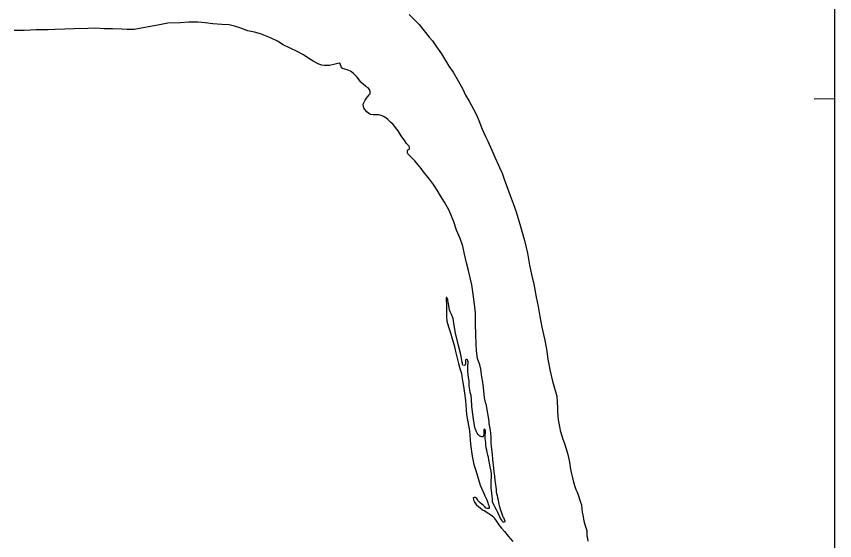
# Model space of a CAD drawing. Extents: x 1374139 to 1377472, y 1168351 to 1170484.
# Drawn here: x 1374928.1 to 1375028.5, y 1169794.7 to 1169859.1 of the extents above; entities that cross this region are included whole.
import ezdxf

# ---------------------------------------------------------------- set-up
doc = ezdxf.new("R2010")
doc.units = 0
doc.layers.add('26', color=7, linetype='Continuous')
doc.layers.add('Default', color=7, linetype='Continuous')

msp = doc.modelspace()

# ---------------------------------------------------------------- linework, layer by layer
at = {"layer": '26'}
msp.add_lwpolyline([(1374299.15, 1170388.77), (1375028.55, 1170388.77), (1375028.55, 1169604.28), (1374299.15, 1169604.28)], close=True, dxfattribs=at)
at = {"layer": 'Default'}
msp.add_line((1375028.55, 1169848.95), (1375026.05, 1169848.9), dxfattribs=at)
for points in [[(1374965.25, 1169853.18), (1374964.57, 1169853.54), (1374963.92, 1169853.96), (1374963.37, 1169854.33), (1374962.6, 1169854.76), (1374960.87, 1169855.56), (1374960.18, 1169856.03), (1374959.31, 1169856.41), (1374958.11, 1169856.91), (1374957.37, 1169857.11), (1374956.55, 1169857.28), (1374955.66, 1169857.6), (1374954.9, 1169857.86), (1374954.24, 1169858.01), (1374953.36, 1169858.06), (1374952.26, 1169858.15), (1374951.31, 1169858.25), (1374950.41, 1169858.34), (1374949.3, 1169858.34), (1374948.27, 1169858.27), (1374946.72, 1169858.21), (1374945.51, 1169857.99), (1374943.89, 1169857.7), (1374942.6, 1169857.43), (1374941.72, 1169857.44), (1374941.06, 1169857.5), (1374939.93, 1169857.52), (1374938.9, 1169857.54), (1374937.87, 1169857.59), (1374936.91, 1169857.57), (1374935.23, 1169857.53), (1374934.07, 1169857.5), (1374932.84, 1169857.46), (1374932.02, 1169857.39), (1374931.33, 1169857.4), (1374930.58, 1169857.42), (1374929.86, 1169857.38), (1374929.09, 1169857.34), (1374928.33, 1169857.31), (1374927.87, 1169857.34)], [(1374965.25, 1169853.18), (1374964.57, 1169853.54), (1374963.92, 1169853.96), (1374963.37, 1169854.33), (1374962.6, 1169854.76), (1374960.87, 1169855.56), (1374960.18, 1169856.03), (1374959.31, 1169856.41), (1374958.11, 1169856.91), (1374957.37, 1169857.11), (1374956.55, 1169857.28), (1374955.66, 1169857.6), (1374954.9, 1169857.86), (1374954.24, 1169858.01), (1374953.36, 1169858.06), (1374952.26, 1169858.15), (1374951.31, 1169858.25), (1374950.41, 1169858.34), (1374949.3, 1169858.34), (1374948.27, 1169858.27), (1374946.72, 1169858.21), (1374945.51, 1169857.99), (1374943.89, 1169857.7), (1374942.6, 1169857.43), (1374941.72, 1169857.44), (1374941.06, 1169857.5), (1374939.93, 1169857.52), (1374938.9, 1169857.54), (1374937.87, 1169857.59), (1374936.91, 1169857.57), (1374935.23, 1169857.53), (1374934.07, 1169857.5), (1374932.84, 1169857.46), (1374932.02, 1169857.39), (1374931.33, 1169857.4), (1374930.58, 1169857.42), (1374929.86, 1169857.38), (1374929.09, 1169857.34), (1374928.33, 1169857.31), (1374927.87, 1169857.34)], [(1374976.34, 1169859.27), (1374976.88, 1169858.75), (1374977.55, 1169858.05), (1374978.18, 1169857.28), (1374978.81, 1169856.52), (1374979.2, 1169856.04), (1374979.71, 1169855.33), (1374980.31, 1169854.44), (1374980.91, 1169853.42), (1374981.22, 1169852.95), (1374981.74, 1169852.19), (1374982.36, 1169851.13), (1374982.91, 1169850.11), (1374983.27, 1169849.38), (1374983.7, 1169848.66), (1374984.25, 1169847.67), (1374984.6, 1169846.96), (1374984.87, 1169846.29), (1374985.29, 1169845.21), (1374985.7, 1169844.33), (1374986, 1169843.72), (1374986.47, 1169842.64), (1374986.85, 1169841.78), (1374987.29, 1169840.79), (1374987.43, 1169840.5), (1374987.73, 1169839.81), (1374988, 1169839.08), (1374988.28, 1169838.28), (1374988.74, 1169837.08), (1374989.12, 1169836.08), (1374989.48, 1169835.07), (1374989.98, 1169833.25), (1374990.49, 1169831.56), (1374990.84, 1169829.98), (1374991.11, 1169828.51), (1374991.37, 1169827.36), (1374991.62, 1169826.17), (1374991.93, 1169824.6), (1374992.18, 1169823.46), (1374992.39, 1169822.23), (1374992.6, 1169820.91)], [(1374970.37, 1169851.05), (1374969.96, 1169851.58), (1374969.75, 1169851.8), (1374969.5, 1169852.05), (1374969.15, 1169852.31), (1374968.74, 1169852.48), (1374968.44, 1169852.57), (1374968.15, 1169852.66), (1374968.03, 1169852.74), (1374967.99, 1169852.91), (1374967.93, 1169853.09), (1374967.86, 1169853.24), (1374967.75, 1169853.32), (1374967.27, 1169853.19), (1374966.55, 1169853.01), (1374965.89, 1169853.01), (1374965.62, 1169853.07), (1374965.25, 1169853.18)], [(1374985.74, 1169811.48), (1374985.59, 1169812.25), (1374985.47, 1169813.5), (1374985.36, 1169814.14), (1374985.25, 1169814.83), (1374985.15, 1169815.74), (1374984.99, 1169816.28), (1374984.74, 1169817.05), (1374984.58, 1169818.02), (1374984.56, 1169818.83), (1374984.52, 1169820.03), (1374984.46, 1169821.24), (1374984.48, 1169822.66), (1374984.32, 1169824.04), (1374984.17, 1169825.25), (1374984.04, 1169826.09), (1374983.86, 1169826.82), (1374983.61, 1169827.87), (1374983.39, 1169828.8), (1374983.13, 1169829.86), (1374982.91, 1169830.85), (1374982.59, 1169831.79), (1374982.16, 1169832.8), (1374981.81, 1169833.85), (1374981.26, 1169835.23), (1374980.68, 1169836.26), (1374980.2, 1169837.04), (1374979.79, 1169837.72), (1374979.32, 1169838.4), (1374978.82, 1169839.07), (1374978.5, 1169839.5), (1374978.1, 1169839.99), (1374977.79, 1169840.38), (1374977.61, 1169840.62), (1374977.03, 1169841.31), (1374976.71, 1169841.64), (1374976.4, 1169841.95), (1374976.33, 1169842.01), (1374976.25, 1169842.09), (1374976.17, 1169842.19), (1374976.15, 1169842.29), (1374976.12, 1169842.4), (1374976.12, 1169842.51), (1374976.18, 1169842.68), (1374976.3, 1169842.71), (1374976.38, 1169842.8), (1374976.39, 1169842.9), (1374976.39, 1169843.02), (1374976.29, 1169843.16), (1374976.13, 1169843.32), (1374976.01, 1169843.47), (1374975.8, 1169843.76), (1374975.34, 1169844.41), (1374974.98, 1169844.99), (1374974.37, 1169845.8), (1374974.06, 1169846.06), (1374973.7, 1169846.41), (1374973.47, 1169846.59), (1374973.25, 1169846.72), (1374973.01, 1169846.83), (1374972.79, 1169846.92), (1374972.58, 1169846.99), (1374972.24, 1169846.99), (1374971.93, 1169846.97), (1374971.64, 1169847.03), (1374971.39, 1169847.15), (1374971.13, 1169847.33), (1374970.9, 1169847.62), (1374970.76, 1169847.83), (1374970.74, 1169847.9), (1374970.72, 1169848.02), (1374970.71, 1169848.23), (1374970.71, 1169848.27), (1374970.82, 1169848.54), (1374970.93, 1169848.78), (1374971.07, 1169848.99), (1374971.25, 1169849.23), (1374971.44, 1169849.42), (1374971.54, 1169849.54), (1374971.55, 1169849.85), (1374971.47, 1169850.08), (1374971.31, 1169850.27), (1374971.04, 1169850.44), (1374970.41, 1169851), (1374969.96, 1169851.58), (1374969.75, 1169851.8), (1374969.5, 1169852.05), (1374969.15, 1169852.31), (1374968.74, 1169852.48), (1374968.44, 1169852.57), (1374968.15, 1169852.66), (1374968.03, 1169852.74), (1374967.99, 1169852.91), (1374967.93, 1169853.09), (1374967.86, 1169853.24), (1374967.75, 1169853.32), (1374967.27, 1169853.19), (1374966.55, 1169853.01), (1374965.89, 1169853.01), (1374965.62, 1169853.07), (1374965.25, 1169853.18)], [(1374984.4, 1169808.61), (1374984.37, 1169808.78), (1374984.31, 1169809.16), (1374984.25, 1169809.56), (1374984.2, 1169809.93), (1374984.12, 1169810.52), (1374984.03, 1169811.2), (1374983.98, 1169812.09), (1374983.93, 1169812.51), (1374983.84, 1169812.88), (1374983.77, 1169813.21), (1374983.71, 1169813.7), (1374983.7, 1169814.02), (1374983.68, 1169814.34), (1374983.63, 1169814.71), (1374983.59, 1169815.09), (1374983.55, 1169815.46), (1374983.55, 1169815.52), (1374983.55, 1169815.83), (1374983.55, 1169816.07), (1374983.55, 1169816.22), (1374983.56, 1169816.48), (1374983.57, 1169816.65), (1374983.54, 1169816.78), (1374983.5, 1169816.88), (1374983.46, 1169816.93), (1374983.39, 1169816.96), (1374983.32, 1169816.93), (1374983.27, 1169816.88), (1374983.25, 1169816.82), (1374983.25, 1169816.62), (1374983.25, 1169816.48), (1374983.23, 1169816.37), (1374983.21, 1169816.29), (1374983.19, 1169816.25), (1374983.16, 1169816.23), (1374983.08, 1169816.21), (1374982.94, 1169816.26), (1374982.9, 1169816.33), (1374982.87, 1169816.5), (1374982.85, 1169816.63), (1374982.67, 1169817.54), (1374982.39, 1169818.67), (1374982.03, 1169820.18), (1374981.88, 1169821.11), (1374981.72, 1169821.98), (1374981.55, 1169822.47), (1374981.42, 1169822.71), (1374981.3, 1169823.04), (1374981.2, 1169823.55), (1374981.14, 1169823.96), (1374981.09, 1169824.15), (1374981.07, 1169824.27), (1374981.07, 1169824.33), (1374981.07, 1169824.35), (1374981.04, 1169824.43), (1374981.02, 1169824.45), (1374980.97, 1169824.52), (1374980.94, 1169824.54), (1374980.89, 1169824.53), (1374980.87, 1169824.52), (1374980.87, 1169824.4), (1374980.87, 1169824.12), (1374980.91, 1169823.77), (1374980.92, 1169823.39), (1374980.92, 1169822.92), (1374980.9, 1169822.64), (1374980.9, 1169822.21), (1374980.98, 1169821.64), (1374981.18, 1169820.93), (1374981.42, 1169820.2), (1374981.62, 1169819.47), (1374981.85, 1169818.71), (1374982.04, 1169817.93), (1374982.23, 1169817.12), (1374982.4, 1169816.46), (1374982.57, 1169815.83), (1374982.75, 1169815.23), (1374982.86, 1169814.56), (1374983.02, 1169813.68), (1374983.13, 1169812.81), (1374983.24, 1169811.9), (1374983.39, 1169810.19), (1374983.53, 1169809.28), (1374983.73, 1169808.19), (1374983.88, 1169806.53), (1374984.06, 1169805.09), (1374984.27, 1169804.07), (1374984.46, 1169803.42), (1374984.63, 1169802.9), (1374984.83, 1169802.23), (1374985.07, 1169801.51), (1374985.23, 1169801.15), (1374985.56, 1169800.41), (1374985.62, 1169800.21), (1374985.81, 1169799.8), (1374985.89, 1169799.59), (1374985.98, 1169799.34), (1374986.04, 1169799.19), (1374986.1, 1169799.02), (1374986.14, 1169798.88)], [(1374992.6, 1169820.91), (1374992.94, 1169819.46), (1374993.21, 1169818.2), (1374993.36, 1169816.98), (1374993.66, 1169815.5), (1374993.93, 1169814.29), (1374994.16, 1169813.42), (1374994.37, 1169812.73), (1374994.46, 1169812.43)], [(1374994.46, 1169812.43), (1374994.51, 1169811.72), (1374994.54, 1169811.01), (1374994.55, 1169810.54), (1374994.6, 1169810.04), (1374994.63, 1169809.52), (1374994.77, 1169808.72), (1374994.88, 1169808.21), (1374995.03, 1169807.68), (1374995.2, 1169807.17), (1374995.37, 1169806.74), (1374995.61, 1169805.99), (1374995.81, 1169805.28), (1374995.99, 1169804.53), (1374996.06, 1169804.1), (1374996.11, 1169803.69), (1374996.16, 1169803.27), (1374996.25, 1169802.9), (1374996.38, 1169802.42), (1374996.52, 1169801.9), (1374996.66, 1169801.37), (1374996.79, 1169800.99), (1374996.96, 1169800.64), (1374997.1, 1169800.2), (1374997.3, 1169799.66), (1374997.36, 1169799.43), (1374997.47, 1169799.09), (1374997.52, 1169798.63), (1374997.57, 1169798.2), (1374997.64, 1169797.83), (1374997.78, 1169797.14), (1374997.9, 1169796.68), (1374997.96, 1169796.45), (1374998.07, 1169796.2), (1374998.13, 1169795.95), (1374998.13, 1169795.76), (1374998.16, 1169795.3), (1374998.18, 1169795.18), (1374998.28, 1169794.65)], [(1374985.74, 1169811.48), (1374985.93, 1169810.31), (1374986.11, 1169809.38), (1374986.13, 1169809.03), (1374986.21, 1169808.66), (1374986.28, 1169808.21), (1374986.31, 1169807.89), (1374986.35, 1169807.4), (1374986.37, 1169806.77), (1374986.42, 1169806.25), (1374986.51, 1169805.34), (1374986.58, 1169804.67), (1374986.65, 1169803.97), (1374986.7, 1169803.59), (1374986.74, 1169803.17), (1374986.81, 1169802.61), (1374986.87, 1169802.1), (1374986.93, 1169801.59), (1374986.99, 1169801.29), (1374987.01, 1169801), (1374987.03, 1169800.71), (1374987.07, 1169800.51), (1374987.12, 1169800.24), (1374987.17, 1169799.97), (1374987.24, 1169799.68), (1374987.29, 1169799.39), (1374987.33, 1169799.18), (1374987.38, 1169799.02), (1374987.49, 1169798.59), (1374987.71, 1169798.01), (1374987.85, 1169797.61), (1374987.9, 1169797.53), (1374987.98, 1169797.34), (1374988.04, 1169797.23), (1374988.09, 1169797.16), (1374988.09, 1169797.12), (1374988.08, 1169797.05), (1374988.02, 1169796.98), (1374987.95, 1169796.97), (1374987.87, 1169796.98), (1374987.78, 1169797.04), (1374987.7, 1169797.22), (1374987.56, 1169797.43), (1374987.38, 1169797.8), (1374987.2, 1169798.18), (1374987.04, 1169798.48), (1374986.84, 1169798.85), (1374986.76, 1169799), (1374986.58, 1169799.46), (1374986.55, 1169799.75), (1374986.53, 1169800.16), (1374986.5, 1169800.56), (1374986.45, 1169800.88), (1374986.42, 1169801.2), (1374986.39, 1169801.54), (1374986.39, 1169801.87), (1374986.41, 1169802.18), (1374986.43, 1169802.45), (1374986.44, 1169802.88), (1374986.38, 1169803.23), (1374986.27, 1169803.75), (1374986.19, 1169804.2), (1374986.12, 1169804.63), (1374986.07, 1169804.97), (1374986, 1169805.18), (1374985.91, 1169805.53), (1374985.86, 1169805.81), (1374985.8, 1169806.1), (1374985.76, 1169806.45), (1374985.73, 1169806.72), (1374985.69, 1169807.02), (1374985.68, 1169807.21), (1374985.68, 1169807.49), (1374985.67, 1169807.6), (1374985.68, 1169807.71), (1374985.7, 1169807.89), (1374985.71, 1169808.01), (1374985.71, 1169808.11), (1374985.69, 1169808.2), (1374985.66, 1169808.3), (1374985.61, 1169808.36), (1374985.56, 1169808.37), (1374985.52, 1169808.32), (1374985.51, 1169808.29), (1374985.49, 1169808.24), (1374985.48, 1169808.11), (1374985.5, 1169807.95), (1374985.51, 1169807.81), (1374985.5, 1169807.69), (1374985.47, 1169807.61), (1374985.43, 1169807.52), (1374985.4, 1169807.48), (1374985.36, 1169807.46), (1374985.25, 1169807.44), (1374985.13, 1169807.47), (1374985.03, 1169807.51), (1374985, 1169807.53), (1374984.81, 1169807.73), (1374984.67, 1169807.91), (1374984.56, 1169808.14), (1374984.4, 1169808.61)], [(1374986.14, 1169798.88), (1374986.15, 1169798.78), (1374986.15, 1169798.69), (1374986.12, 1169798.65), (1374986.07, 1169798.65), (1374985.91, 1169798.65), (1374985.76, 1169798.71), (1374985.65, 1169798.83), (1374985.47, 1169799.01), (1374985.07, 1169799.36), (1374984.89, 1169799.53), (1374984.78, 1169799.64), (1374984.71, 1169799.75), (1374984.64, 1169799.86), (1374984.5, 1169799.97), (1374984.46, 1169800), (1374984.41, 1169800.02), (1374984.34, 1169800.01), (1374984.31, 1169800.01), (1374984.31, 1169800), (1374984.24, 1169799.96), (1374984.18, 1169799.9), (1374984.22, 1169799.76), (1374984.26, 1169799.58), (1374984.36, 1169799.43), (1374984.56, 1169799.15), (1374984.89, 1169798.86), (1374985.04, 1169798.72), (1374985.32, 1169798.5), (1374985.62, 1169798.35), (1374985.91, 1169798.18), (1374986.13, 1169798.03), (1374986.36, 1169797.89), (1374986.53, 1169797.77), (1374986.72, 1169797.6), (1374986.82, 1169797.44), (1374987.1, 1169797.03), (1374987.43, 1169796.53), (1374987.67, 1169796.23), (1374988.05, 1169795.81), (1374988.47, 1169795.24), (1374989.04, 1169794.61)]]:
    msp.add_lwpolyline(points, dxfattribs=at)

doc.saveas('drawing.dxf')
